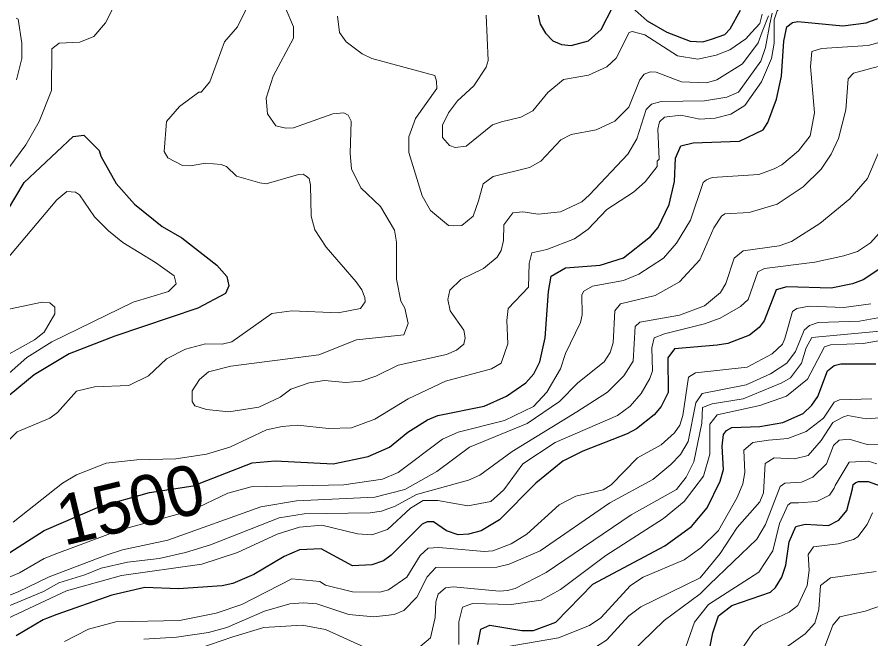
# Model space of a CAD drawing. Extents: x 423 to 448.8, y 7456.3 to 7484.
# Drawn here: x 442.862 to 444.228, y 7478.589 to 7479.584 of the extents above; entities that cross this region are included whole.
import ezdxf
from ezdxf.enums import TextEntityAlignment as Align

# ---------------------------------------------------------------- set-up
doc = ezdxf.new("R2010")
doc.units = 0
doc.header["$LTSCALE"] = 0.032
doc.layers.add('1', color=7, linetype='Continuous', lineweight=25)
doc.layers.add('2', color=7, linetype='Continuous', lineweight=13)
doc.layers.add('61', color=7, linetype='Continuous')

msp = doc.modelspace()

# ---------------------------------------------------------------- linework, layer by layer
at = {"layer": '1'}
for points in [[(443.6963, 7479.5872), (443.6994, 7479.5725), (443.7079, 7479.5586), (443.7195, 7479.5462), (443.7334, 7479.54), (443.7489, 7479.5385), (443.7767, 7479.5462), (443.7968, 7479.564), (443.8154, 7479.6004)], [(443.8463, 7479.5996), (443.8703, 7479.5779), (443.902, 7479.5601), (443.9391, 7479.5454), (443.9593, 7479.5446), (443.9732, 7479.5485), (443.9948, 7479.5562), (444.0033, 7479.5655), (444.0196, 7479.595)], [(442.8161, 7478.7055), (442.9058, 7478.7627), (442.9947, 7478.801), (443.0741, 7478.8231), (443.1441, 7478.8338), (443.2384, 7478.871), (443.2755, 7478.8741), (443.3684, 7478.8694), (443.424, 7478.881), (443.4581, 7478.8957), (443.4875, 7478.9197), (443.5192, 7478.9398), (443.5354, 7478.9468), (443.6097, 7478.9615), (443.6452, 7478.9777), (443.6762, 7478.9986), (443.6893, 7479.0133), (443.6986, 7479.0326), (443.7071, 7479.0706), (443.7125, 7479.1448), (443.7171, 7479.1696), (443.7396, 7479.1827), (443.7953, 7479.1873), (443.8324, 7479.1989), (443.8757, 7479.233), (443.8881, 7479.2476), (443.9059, 7479.284), (443.9144, 7479.3212), (443.9159, 7479.3583), (443.9244, 7479.3783), (443.9438, 7479.383), (444.0181, 7479.3853), (444.0559, 7479.4039), (444.0637, 7479.4155), (444.0776, 7479.4526), (444.0853, 7479.4898), (444.0892, 7479.5455), (444.0938, 7479.5686), (444.1031, 7479.5756), (444.1116, 7479.5772), (444.1836, 7479.5702), (444.2207, 7479.5748), (444.2393, 7479.5818)], [(442.847, 7479.2747), (442.8741, 7479.3196), (442.9522, 7479.3931), (442.9692, 7479.3954), (442.994, 7479.3707), (442.9963, 7479.3614), (443.0211, 7479.318), (443.0504, 7479.2848), (443.0945, 7479.2492), (443.1262, 7479.2306), (443.1819, 7479.1873), (443.1982, 7479.1688), (443.2012, 7479.1541), (443.1958, 7479.1417), (443.1518, 7479.1185), (443.0187, 7479.0736), (442.946, 7479.045), (442.8896, 7479.0118), (442.8501, 7478.9785)], [(444.2601, 7479.1928), (444.2161, 7479.1634), (444.199, 7479.1572), (444.165, 7479.1502), (444.0939, 7479.1525), (444.0768, 7479.1478), (444.0575, 7479.0983), (444.0497, 7479.0875), (444.0343, 7479.0752), (443.9995, 7479.062), (443.9825, 7479.0589), (443.9144, 7479.0535), (443.9036, 7479.0388), (443.9043, 7478.9831), (443.8927, 7478.9607), (443.8819, 7478.9475), (443.8533, 7478.9251), (443.8386, 7478.9174), (443.7675, 7478.8895), (443.7357, 7478.8733), (443.6924, 7478.8385), (443.6344, 7478.7797), (443.605, 7478.7619), (443.5849, 7478.7565), (443.5679, 7478.7557), (443.5493, 7478.7619), (443.5284, 7478.7766), (443.5184, 7478.7766), (443.5106, 7478.7727), (443.4611, 7478.7232)], [(443.5996, 7478.5802), (443.6042, 7478.6049), (443.6189, 7478.6111), (443.67, 7478.6026), (443.6886, 7478.6026), (443.7241, 7478.6157), (443.7837, 7478.6768), (443.8989, 7478.738), (443.9415, 7478.7689), (443.9662, 7478.799), (443.9871, 7478.8416), (443.9925, 7478.8602), (443.9902, 7478.8973), (443.9925, 7478.9159), (443.9971, 7478.9228), (444.0057, 7478.9274), (444.0505, 7478.929), (444.0877, 7478.9352), (444.1202, 7478.9499), (444.1341, 7478.963), (444.1434, 7478.9769), (444.1588, 7479.018), (444.1696, 7479.0264), (444.1805, 7479.0295), (444.2362, 7479.0295)], [(443.9623, 7478.5322), (443.9755, 7478.5987), (443.9848, 7478.6258), (444.0057, 7478.6428), (444.0675, 7478.6637), (444.076, 7478.6714), (444.0861, 7478.6877), (444.0923, 7478.707), (444.0977, 7478.7442), (444.1085, 7478.7689), (444.1232, 7478.7727), (444.1604, 7478.7704), (444.1773, 7478.7789), (444.1897, 7478.7944), (444.199, 7478.8292), (444.1999, 7478.8359), (444.2041, 7478.8395), (444.2085, 7478.8409), (444.2238, 7478.8408), (444.2609, 7478.8276)], [(443.4611, 7478.7232), (443.4488, 7478.714), (443.4302, 7478.7078), (443.3993, 7478.7062), (443.349, 7478.7333), (443.3142, 7478.7318), (443.2895, 7478.7209), (443.2415, 7478.6923), (443.2075, 7478.6776), (443.1905, 7478.6738), (443.1208, 7478.6691), (443.0667, 7478.6714), (443.0141, 7478.6591), (442.9259, 7478.6281), (442.9097, 7478.6219), (442.9042, 7478.6196), (442.861, 7478.5941)]]:
    msp.add_lwpolyline(points, dxfattribs=at)
at = {"layer": '2'}
for points in [[(442.8493, 7479.3428), (442.8764, 7479.3799), (442.8981, 7479.4171), (442.9174, 7479.4666), (442.9182, 7479.5331), (442.9298, 7479.5424), (442.9631, 7479.5439), (442.9855, 7479.5532), (443.004, 7479.5748), (443.0334, 7479.6336), (443.0489, 7479.6522), (443.0837, 7479.6661), (443.1456, 7479.6707), (443.1626, 7479.6753), (443.192, 7479.7009), (443.209, 7479.6932), (443.2291, 7479.6429), (443.2322, 7479.6104), (443.2276, 7479.5934), (443.2152, 7479.5687), (443.1943, 7479.5447), (443.1711, 7479.4805)], [(444.0691, 7479.5176), (444.0737, 7479.5424), (444.0737, 7479.5795), (444.0783, 7479.5942), (444.0861, 7479.6034), (444.1743, 7479.6135), (444.199, 7479.6228), (444.2222, 7479.6398), (444.2331, 7479.663)], [(443.3297, 7478.9986), (443.3003, 7478.9885), (443.2833, 7478.9761), (443.2492, 7478.9599), (443.2013, 7478.9522), (443.1657, 7478.9561), (443.1471, 7478.9622), (443.1425, 7478.9692), (443.1425, 7478.9862), (443.1541, 7479.004), (443.1688, 7479.0164), (443.2044, 7479.0257), (443.3451, 7479.0434), (443.4055, 7479.0675), (443.4812, 7479.0759), (443.4882, 7479.0938), (443.4828, 7479.1185), (443.4766, 7479.1293), (443.4697, 7479.1649), (443.4696, 7479.2237), (443.4665, 7479.243), (443.4441, 7479.2809), (443.4124, 7479.3111), (443.3977, 7479.3413), (443.3954, 7479.366), (443.3969, 7479.4178), (443.3923, 7479.4271), (443.3853, 7479.431), (443.3676, 7479.4294), (443.3049, 7479.407), (443.2926, 7479.4062), (443.2763, 7479.4101), (443.2632, 7479.4294), (443.2608, 7479.4542), (443.2724, 7479.4898), (443.3049, 7479.5501), (443.3049, 7479.5686), (443.2925, 7479.5973)], [(444.0703, 7479.5906), (444.0668, 7479.5735), (444.06, 7479.5354), (444.0523, 7479.5136), (444.0165, 7479.4642), (443.9979, 7479.4557), (443.9624, 7479.4503), (443.8928, 7479.4488), (443.8773, 7479.4449), (443.8688, 7479.4364), (443.8541, 7479.3892), (443.8394, 7479.3645), (443.7783, 7479.2994), (443.7659, 7479.2887), (443.7318, 7479.2724), (443.6963, 7479.2686), (443.6715, 7479.2724), (443.6553, 7479.2708), (443.6414, 7479.2515), (443.6406, 7479.2268), (443.6367, 7479.2105), (443.6305, 7479.1997), (443.6089, 7479.1819), (443.5725, 7479.1641), (443.5547, 7479.1471), (443.5516, 7479.1324), (443.5555, 7479.1139), (443.5772, 7479.0829), (443.5795, 7479.0706), (443.5772, 7479.0605), (443.5656, 7479.0512), (443.5493, 7479.0442), (443.472, 7479.0272), (443.4364, 7479.0094), (443.4132, 7479.0017), (443.3885, 7478.9994), (443.3544, 7479.0025), (443.3297, 7478.9986)], [(443.6375, 7479.4163), (443.6228, 7479.4116), (443.581, 7479.3776), (443.5633, 7479.3752), (443.554, 7479.3784), (443.5431, 7479.3915), (443.5431, 7479.4109), (443.5524, 7479.431), (443.5671, 7479.4503), (443.5934, 7479.4743), (443.6128, 7479.5037), (443.6159, 7479.5145), (443.6128, 7479.5872)], [(444.0544, 7479.5888), (444.0505, 7479.574), (444.0374, 7479.5593), (444.0281, 7479.5493), (444.0026, 7479.5315), (443.9809, 7479.523), (443.9515, 7479.5168), (443.9191, 7479.5222), (443.8665, 7479.5555), (443.8463, 7479.5609), (443.8417, 7479.5594), (443.8208, 7479.5184), (443.8061, 7479.5044), (443.7767, 7479.4913), (443.7365, 7479.4843), (443.7118, 7479.4634), (443.6878, 7479.434), (443.6685, 7479.424), (443.6375, 7479.4163)], [(442.861, 7479.5826), (442.864, 7479.581), (442.8702, 7479.5424), (442.8702, 7479.5176), (442.8617, 7479.4836)], [(443.3753, 7479.5857), (443.3784, 7479.5593), (443.3892, 7479.5447), (443.4147, 7479.5253), (443.4302, 7479.5176), (443.5308, 7479.4905), (443.5337, 7479.4816), (443.5339, 7479.4697), (443.4998, 7479.4217), (443.489, 7479.3923), (443.489, 7479.3675), (443.5107, 7479.2979), (443.5238, 7479.2747), (443.5524, 7479.2507), (443.5602, 7479.25), (443.5741, 7479.2507), (443.5919, 7479.2654), (443.6004, 7479.2902), (443.6081, 7479.3173), (443.6243, 7479.3289), (443.6824, 7479.3435), (443.7001, 7479.3536), (443.7326, 7479.3877)], [(443.7326, 7479.3877), (443.7488, 7479.3962), (443.7891, 7479.4039), (443.8185, 7479.4178), (443.8409, 7479.4402), (443.8587, 7479.4836), (443.8657, 7479.4929), (443.8757, 7479.4967), (443.885, 7479.4959), (443.9252, 7479.4805), (443.9655, 7479.4789), (443.9817, 7479.4835), (444.0227, 7479.5091), (444.0482, 7479.5431), (444.0544, 7479.5605), (444.0647, 7479.586)], [(444.2609, 7479.5485), (444.2238, 7479.5385), (444.1495, 7479.5338), (444.134, 7479.5292), (444.1317, 7479.5052), (444.1379, 7479.431), (444.131, 7479.3939), (444.1124, 7479.3699), (444.0861, 7479.3474), (444.0737, 7479.3413), (444.049, 7479.332), (443.9747, 7479.3273), (443.9655, 7479.3235), (443.96, 7479.3196), (443.9399, 7479.2593), (443.9175, 7479.2221), (443.8966, 7479.1981), (443.8572, 7479.1726), (443.8324, 7479.1626), (443.7829, 7479.1533), (443.769, 7479.1455), (443.7659, 7479.1394), (443.7667, 7479.1077), (443.7636, 7479.0953), (443.7396, 7479.0458), (443.7319, 7479.021), (443.7102, 7478.9839), (443.6886, 7478.9607), (443.6422, 7478.9383), (443.5679, 7478.9197), (443.5432, 7478.9089), (443.472, 7478.8555)], [(442.8068, 7478.642), (442.8641, 7478.6645), (442.9136, 7478.6885), (443.0048, 7478.7232), (443.0311, 7478.7318), (443.1038, 7478.7472), (443.2523, 7478.8006), (443.3096, 7478.8099), (443.4349, 7478.8161), (443.4828, 7478.8284), (443.5339, 7478.8571), (443.5865, 7478.8957), (443.6785, 7478.9336), (443.7303, 7478.9692), (443.7597, 7478.9986), (443.8015, 7479.0326), (443.8115, 7479.0473), (443.8162, 7479.0628), (443.8185, 7479.1139), (443.8278, 7479.1254), (443.8835, 7479.1386), (443.9221, 7479.1602), (443.9546, 7479.1958), (443.977, 7479.2469), (443.9894, 7479.2654), (443.9948, 7479.2693), (444.0335, 7479.2716), (444.0784, 7479.2848), (444.1201, 7479.3126), (444.1487, 7479.3405), (444.165, 7479.3645), (444.1766, 7479.39), (444.1882, 7479.4356), (444.1921, 7479.4851), (444.2006, 7479.4944), (444.2656, 7479.5122)], [(442.8563, 7478.7758), (442.9352, 7478.8385), (442.9576, 7478.8516), (443.0048, 7478.8702), (443.0543, 7478.8756), (443.1162, 7478.8772), (443.1657, 7478.8849), (443.2028, 7478.8957), (443.2616, 7478.9236), (443.2864, 7478.929), (443.3111, 7478.9313), (443.3606, 7478.9259), (443.3977, 7478.9267), (443.4349, 7478.9406), (443.4882, 7478.9731), (443.5478, 7479.0017), (443.6212, 7479.021), (443.6367, 7479.0303), (443.6475, 7479.0613), (443.646, 7479.0984), (443.6483, 7479.1177), (443.6808, 7479.1517), (443.6816, 7479.1897), (443.6862, 7479.2066), (443.7102, 7479.2121), (443.7543, 7479.2291), (443.7759, 7479.2446), (443.8061, 7479.2762), (443.8486, 7479.3041), (443.8672, 7479.3204), (443.8866, 7479.3451), (443.8866, 7479.3536), (443.8897, 7479.3567), (443.8873, 7479.4047), (443.8904, 7479.4163), (443.8982, 7479.424), (443.9244, 7479.4271), (443.9546, 7479.4209), (443.9794, 7479.4224), (444.0041, 7479.4286), (444.0265, 7479.4426), (444.0536, 7479.4805), (444.0691, 7479.5176)], [(443.1711, 7479.4805), (443.1572, 7479.4642), (443.1533, 7479.4642), (443.1224, 7479.441), (443.1015, 7479.4171), (443.0976, 7479.3691), (443.1038, 7479.359), (443.127, 7479.3467), (443.1394, 7479.3459), (443.1642, 7479.3505), (443.1889, 7479.3482), (443.1974, 7479.3451), (443.2137, 7479.3296), (443.2508, 7479.3188), (443.2608, 7479.3173), (443.3127, 7479.332), (443.3203, 7479.3327), (443.325, 7479.3296), (443.3297, 7479.3258), (443.332, 7479.315), (443.3328, 7479.2655), (443.339, 7479.2438), (443.3567, 7479.216), (443.4047, 7479.1603), (443.414, 7479.1479), (443.4186, 7479.1355), (443.4194, 7479.1285), (443.4117, 7479.1177), (443.3761, 7479.1108), (443.3018, 7479.1139), (443.2701, 7479.11), (443.2059, 7479.0644), (443.1904, 7479.0605), (443.1641, 7479.0613), (443.1317, 7479.0527), (443.1015, 7479.0373), (443.0729, 7479.0102), (443.0412, 7478.9947), (442.9863, 7478.9924), (442.9576, 7478.9855), (442.9274, 7478.9514), (442.9151, 7478.9422), (442.8625, 7478.9205), (442.8316, 7478.8895)], [(444.24, 7479.366), (444.223, 7479.3258), (444.1944, 7479.2933), (444.1465, 7479.2538), (444.1016, 7479.2252), (444.0815, 7479.2183), (444.0242, 7479.2098), (444.0095, 7479.1981), (443.9964, 7479.1579), (443.9879, 7479.1432), (443.9624, 7479.1223), (443.9221, 7479.1069), (443.8587, 7479.0961), (443.851, 7479.0891), (443.8479, 7479.0334), (443.8332, 7479.0102), (443.8069, 7478.9839), (443.7582, 7478.9522), (443.6545, 7478.8888), (443.6027, 7478.8509), (443.5849, 7478.8431), (443.5014, 7478.8199), (443.4674, 7478.8014), (443.4457, 7478.7936), (443.4271, 7478.7906), (443.3219, 7478.789), (443.2817, 7478.7828), (443.1719, 7478.7395), (443.1317, 7478.7271), (443.0899, 7478.7178), (443.0389, 7478.7117), (442.9971, 7478.7024), (442.9708, 7478.6915), (442.9292, 7478.6787), (442.9049, 7478.665), (442.8006, 7478.6219)], [(442.8068, 7478.9762), (442.8779, 7479.0396), (442.9182, 7479.0644), (443.0481, 7479.1278), (443.1046, 7479.1448), (443.1169, 7479.1572), (443.1138, 7479.1703), (443.0837, 7479.1912), (443.0319, 7479.2236), (443.0087, 7479.2422), (442.9863, 7479.2647), (442.9623, 7479.2994), (442.9561, 7479.3041), (442.9422, 7479.3049), (442.9259, 7479.2917), (442.8029, 7479.1463)], [(443.6414, 7478.8276), (443.6715, 7478.8694), (443.7233, 7478.9035), (443.8231, 7478.9468), (443.8433, 7478.9615), (443.861, 7478.9816), (443.8749, 7479.0056), (443.8788, 7479.018), (443.878, 7479.0551), (443.8819, 7479.0706), (443.8981, 7479.0775), (443.9624, 7479.093), (443.9871, 7479.1022), (444.0196, 7479.1208), (444.032, 7479.1324), (444.0474, 7479.1765), (444.0582, 7479.1819), (444.1387, 7479.192), (444.1851, 7479.202), (444.2068, 7479.209), (444.2276, 7479.2229), (444.2462, 7479.2438)], [(442.8285, 7479.1123), (442.9027, 7479.1278), (442.9151, 7479.127), (442.9228, 7479.12), (442.9228, 7479.1092), (442.9058, 7479.0798), (442.8903, 7479.0675), (442.8447, 7479.0419)], [(442.9383, 7478.5848), (442.977, 7478.6049), (443.0203, 7478.6165), (443.1224, 7478.6188), (443.1812, 7478.6304), (443.2221, 7478.6443), (443.3018, 7478.6854), (443.3466, 7478.6807), (443.356, 7478.6753), (443.3993, 7478.6645), (443.4426, 7478.6637), (443.4565, 7478.6675), (443.4859, 7478.6877), (443.5075, 7478.7225), (443.5199, 7478.7341), (443.537, 7478.7356), (443.6097, 7478.7287), (443.6236, 7478.7302), (443.653, 7478.741), (443.6777, 7478.7565), (443.7295, 7478.8037), (443.7566, 7478.8176), (443.7999, 7478.8277), (443.8131, 7478.8354), (443.8548, 7478.8787), (443.8928, 7478.8996), (443.9144, 7478.9189), (443.9229, 7478.9313), (443.9275, 7478.9468), (443.9368, 7479.0079), (443.9477, 7479.0148), (444.0304, 7479.0241), (444.0706, 7479.045), (444.0869, 7479.0605), (444.0907, 7479.0698), (444.1031, 7479.1131), (444.1101, 7479.1177), (444.1294, 7479.1216), (444.1851, 7479.1193), (444.2284, 7479.1254)], [(444.2393, 7479.103), (444.2099, 7479.0976), (444.1441, 7479.0953), (444.1302, 7479.0906), (444.1217, 7479.0829), (444.1078, 7479.0488), (444.0938, 7479.0303), (444.0676, 7479.0133), (444.0289, 7478.9955), (443.9585, 7478.9816), (443.9484, 7478.9669), (443.9361, 7478.905), (443.9236, 7478.8841), (443.9082, 7478.8679), (443.8796, 7478.8439), (443.8108, 7478.8068), (443.6994, 7478.7302), (443.6499, 7478.7086), (443.6298, 7478.7039), (443.5323, 7478.7031), (443.5184, 7478.6885), (443.5021, 7478.6559), (443.4813, 7478.6343), (443.4658, 7478.6281), (443.4333, 7478.6242), (443.3931, 7478.6281), (443.3421, 7478.6451), (443.3204, 7478.6467), (443.2987, 7478.6451), (443.2585, 7478.6335), (443.1982, 7478.6072), (443.1688, 7478.5995), (443.1177, 7478.5917), (443.0652, 7478.5887)], [(443.4967, 7478.5678), (443.5238, 7478.591), (443.5315, 7478.6235), (443.5323, 7478.6482), (443.5362, 7478.6606), (443.5478, 7478.6706), (443.5602, 7478.6722), (443.6344, 7478.6653), (443.6468, 7478.6668), (443.6592, 7478.6699), (443.7087, 7478.6954), (443.8448, 7478.7875), (443.9175, 7478.8284), (443.933, 7478.8478), (443.9453, 7478.8725), (443.9577, 7478.9344), (443.9592, 7478.9592), (443.9747, 7478.9654), (444.0242, 7478.9731), (444.0861, 7478.9986), (444.1, 7479.0071), (444.1171, 7479.0303), (444.1248, 7479.0551), (444.134, 7479.0713), (444.2424, 7479.0814)], [(444.0931, 7478.9777), (444.1271, 7479.0048), (444.1541, 7479.0566), (444.1635, 7479.0597), (444.2161, 7479.062), (444.2439, 7479.0667)], [(443.5694, 7478.5802), (443.5694, 7478.6165), (443.5748, 7478.6397), (443.5911, 7478.6459), (443.6529, 7478.6444), (443.7009, 7478.6513), (443.7319, 7478.6683), (443.8045, 7478.7225), (443.8966, 7478.782), (443.9299, 7478.8091), (443.9608, 7478.8493), (443.9708, 7478.8849), (443.9708, 7478.9329), (443.9824, 7478.9476), (444.0505, 7478.9623), (444.0931, 7478.9777)], [(443.6383, 7478.5755), (443.7288, 7478.591), (443.7782, 7478.6103), (443.7961, 7478.6227), (443.844, 7478.6745), (443.8641, 7478.6877), (443.9299, 7478.7155), (443.9562, 7478.7349), (443.9848, 7478.7627), (444.0142, 7478.8153), (444.0234, 7478.837), (444.0265, 7478.8555), (444.025, 7478.8911), (444.0397, 7478.9035), (444.0645, 7478.9073), (444.0954, 7478.9097), (444.1248, 7478.9212), (444.1526, 7478.9421), (444.1696, 7478.9677), (444.1781, 7478.9715), (444.23, 7478.9731)], [(444.2424, 7478.9429), (444.2207, 7478.9414), (444.1913, 7478.9468), (444.1843, 7478.9445), (444.1673, 7478.9352), (444.1487, 7478.9066), (444.1279, 7478.8826), (444.1062, 7478.8772), (444.0737, 7478.8787), (444.059, 7478.8695), (444.0567, 7478.823), (444.0505, 7478.8083), (444.0142, 7478.7674), (443.9871, 7478.7256), (443.9554, 7478.6869), (443.8603, 7478.6405), (443.8409, 7478.6258)], [(443.8432, 7478.5655), (443.8974, 7478.6188), (443.9554, 7478.6614), (443.9701, 7478.6761), (444.0459, 7478.7487), (444.0598, 7478.772), (444.083, 7478.8331), (444.0908, 7478.8385), (444.1171, 7478.8401), (444.1356, 7478.8478), (444.1572, 7478.8694), (444.1688, 7478.8988), (444.1774, 7478.9073), (444.1936, 7478.9089), (444.2223, 7478.9004), (444.2424, 7478.8996)], [(443.9322, 7478.5763), (443.9461, 7478.6158), (443.9685, 7478.6443), (444.0489, 7478.6961), (444.0714, 7478.7302), (444.0822, 7478.7735), (444.0954, 7478.8029), (444.1004, 7478.807), (444.1124, 7478.8068), (444.1418, 7478.8091), (444.1619, 7478.8191), (444.1694, 7478.8301), (444.1712, 7478.8346), (444.1936, 7478.8717), (444.2238, 7478.8733), (444.2377, 7478.8694)], [(443.472, 7478.8555), (443.4472, 7478.8447), (443.3854, 7478.8354), (443.2369, 7478.8323), (443.1997, 7478.8222), (443.1417, 7478.7944), (443.0261, 7478.7633), (442.9259, 7478.7255), (442.9058, 7478.7178), (442.8663, 7478.6946), (442.7728, 7478.656)], [(442.847, 7478.6219), (442.9414, 7478.666), (443.0296, 7478.6907), (443.158, 7478.7086), (443.2152, 7478.7271), (443.2786, 7478.7565), (443.3142, 7478.7681), (443.3498, 7478.7712), (443.407, 7478.7573), (443.4302, 7478.7557), (443.4549, 7478.7642), (443.4921, 7478.7982), (443.5122, 7478.8107), (443.5354, 7478.8107), (443.5834, 7478.8021), (443.6205, 7478.8091), (443.6414, 7478.8276)], [(444.2307, 7478.7906), (444.2222, 7478.772), (444.2075, 7478.7526), (444.2006, 7478.748), (444.1758, 7478.7411), (444.1364, 7478.7364), (444.1279, 7478.724), (444.1294, 7478.6993), (444.1263, 7478.6745), (444.1116, 7478.6428), (444.0977, 7478.632), (444.0521, 7478.6103), (444.0405, 7478.6003), (444.0235, 7478.5755)], [(444.2369, 7478.6969), (444.1635, 7478.6869), (444.148, 7478.6745), (444.1449, 7478.6359), (444.1387, 7478.6142), (444.1232, 7478.5971), (444.0729, 7478.5616), (444.0521, 7478.5353), (444.0413, 7478.5152), (444.0273, 7478.4734), (444.015, 7478.4533), (443.9647, 7478.42)], [(444.2594, 7478.6474), (444.2192, 7478.6335), (444.1789, 7478.6242), (444.1673, 7478.6111), (444.1526, 7478.5709), (444.1356, 7478.5453), (444.0791, 7478.4866), (444.0211, 7478.4108), (443.977, 7478.3752), (443.95, 7478.3481), (443.9267, 7478.3118), (443.9237, 7478.3017), (443.9059, 7478.2816), (443.8912, 7478.2754), (443.8726, 7478.2739), (443.8579, 7478.2746), (443.8339, 7478.2708), (443.8092, 7478.2244), (443.7937, 7478.2035), (443.7589, 7478.1787)], [(443.8409, 7478.6258), (443.8053, 7478.5871), (443.7752, 7478.5678), (443.735, 7478.5562), (443.67, 7478.5446), (443.6599, 7478.5353), (443.6576, 7478.5276), (443.6584, 7478.4796), (443.653, 7478.4611), (443.6452, 7478.4502), (443.6081, 7478.4216), (443.5354, 7478.3899), (443.4952, 7478.3798), (443.455, 7478.3868), (443.4024, 7478.4023), (443.3505, 7478.4301), (443.325, 7478.4401), (443.2848, 7478.4525), (443.2431, 7478.4556), (443.1208, 7478.434), (442.9569, 7478.3868), (442.8656, 7478.369), (442.7929, 7478.3705)], [(443.1332, 7478.567), (443.2075, 7478.5925), (443.257, 7478.6072), (443.3188, 7478.6111), (443.356, 7478.6041), (443.424, 7478.5732)]]:
    msp.add_lwpolyline(points, dxfattribs=at)

# ---------------------------------------------------------------- texts
at = {"layer": '61'}
msp.add_text('1500', height=0.08, rotation=13.538, dxfattribs=at).set_placement((443.0529, 7478.7657), align=Align.CENTER)

doc.saveas('drawing.dxf')
